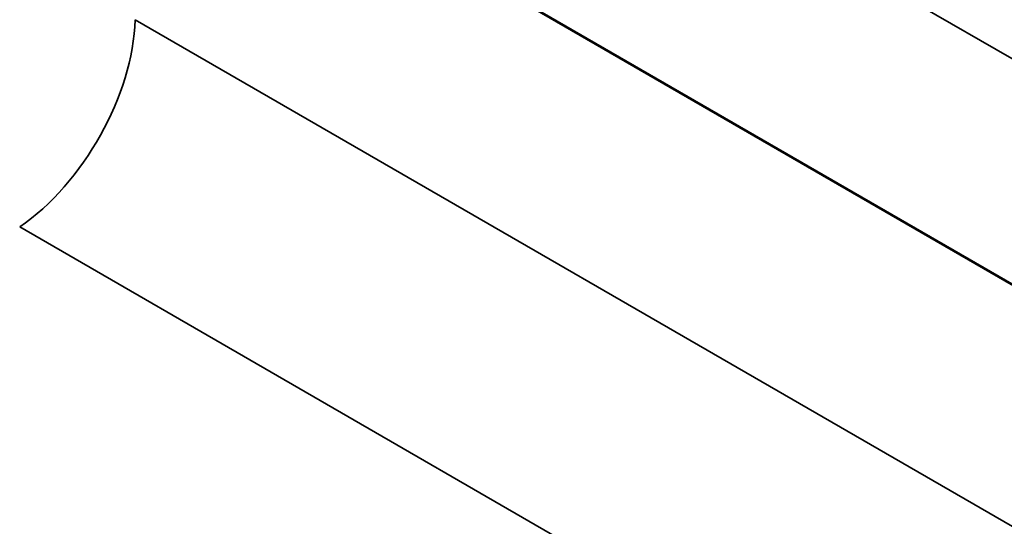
# Model space of a CAD drawing. Header units: millimetres. Extents: x 50 to 3176, y 50 to 2109.
# Tile 575 of 656: x 2034.61 to 2040.12, y 636.75 to 639.58. Entities that reach past the tile are written whole.
import ezdxf

# ---------------------------------------------------------------- set-up
doc = ezdxf.new("R2010")
doc.units = ezdxf.units.MM
doc.header["$LTSCALE"] = 10
doc.layers.add('Visible (ISO)', color=7, linetype='Continuous', lineweight=50)
doc.layers.add('Visible Narrow (ISO)', color=7, linetype='Continuous', lineweight=35)

msp = doc.modelspace()

# ---------------------------------------------------------------- linework, layer by layer
at = {"layer": 'Visible (ISO)'}
msp.add_line((2034.5823, 641.3265), (2069.2489, 621.3117), dxfattribs=at)
for points, knots in [([(2024.1503, 642.5806), (2025.8737, 643.5755), (2027.8404, 644.1477), (2032.0977, 644.4036), (2034.3878, 644.0879), (2039.1125, 642.5997), (2041.5469, 641.4274), (2046.3731, 638.32), (2048.7644, 636.385), (2051.6021, 633.593), (2052.1556, 633.0232), (2052.7009, 632.4365)], [5.497787, 5.497787, 5.497787, 5.497787, 5.77877, 5.77877, 6.059753, 6.059753, 6.340736, 6.340736, 6.621719, 6.621719, 6.690856, 6.690856, 6.690856, 6.690856]), ([(2054.0372, 576.1256), (2051.7931, 575.5732), (2049.2972, 575.5858), (2044.0373, 576.7342), (2041.272, 577.8772), (2035.7584, 581.1801), (2033.011, 583.341), (2027.815, 588.4597), (2025.3672, 591.4164), (2021.0176, 597.8263), (2019.1164, 601.2783), (2016.0522, 608.3295), (2014.8897, 611.9276), (2013.4217, 618.908), (2013.1165, 622.2891), (2013.3977, 628.4932), (2013.9841, 631.3152), (2015.9933, 636.1079), (2017.4145, 638.08), (2019.7024, 639.9501), (2020.2512, 640.3294), (2020.8269, 640.6618)], [2.522076, 2.522076, 2.522076, 2.522076, 2.840156, 2.840156, 3.160369, 3.160369, 3.481068, 3.481068, 3.801671, 3.801671, 4.122186, 4.122186, 4.442713, 4.442713, 4.763343, 4.763343, 5.084027, 5.084027, 5.403911, 5.403911, 5.497787, 5.497787, 5.497787, 5.497787])]:
    msp.add_open_spline(points, degree=3, knots=knots, dxfattribs=at)
at = {"layer": 'Visible Narrow (ISO)'}
for p, q in [((2069.2094, 622.5951), (2035.2592, 642.1962)), ((2035.2592, 639.5839), (2069.2094, 619.9828)), ((2068.5643, 618.8255), (2034.6141, 638.4266))]:
    msp.add_line(p, q, dxfattribs=at)
for centre, major_axis, start_param, end_param in [((2042.5064, 611.0319), (18.175, -31.48), 1.952201, 6.117304), ((2042.4003, 610.9706), (18.25, -31.6099), 3.141593, 6.117304), ((2039.0769, 609.0519), (-18.25, 31.6099), 0, 2.975711), ((2034.5525, 639.2044), (-0.5, -0.866), 0.872663, 2.321288)]:
    msp.add_ellipse(centre, major_axis=major_axis, ratio=0.57735, start_param=start_param, end_param=end_param, dxfattribs=at)

doc.saveas('drawing.dxf')
